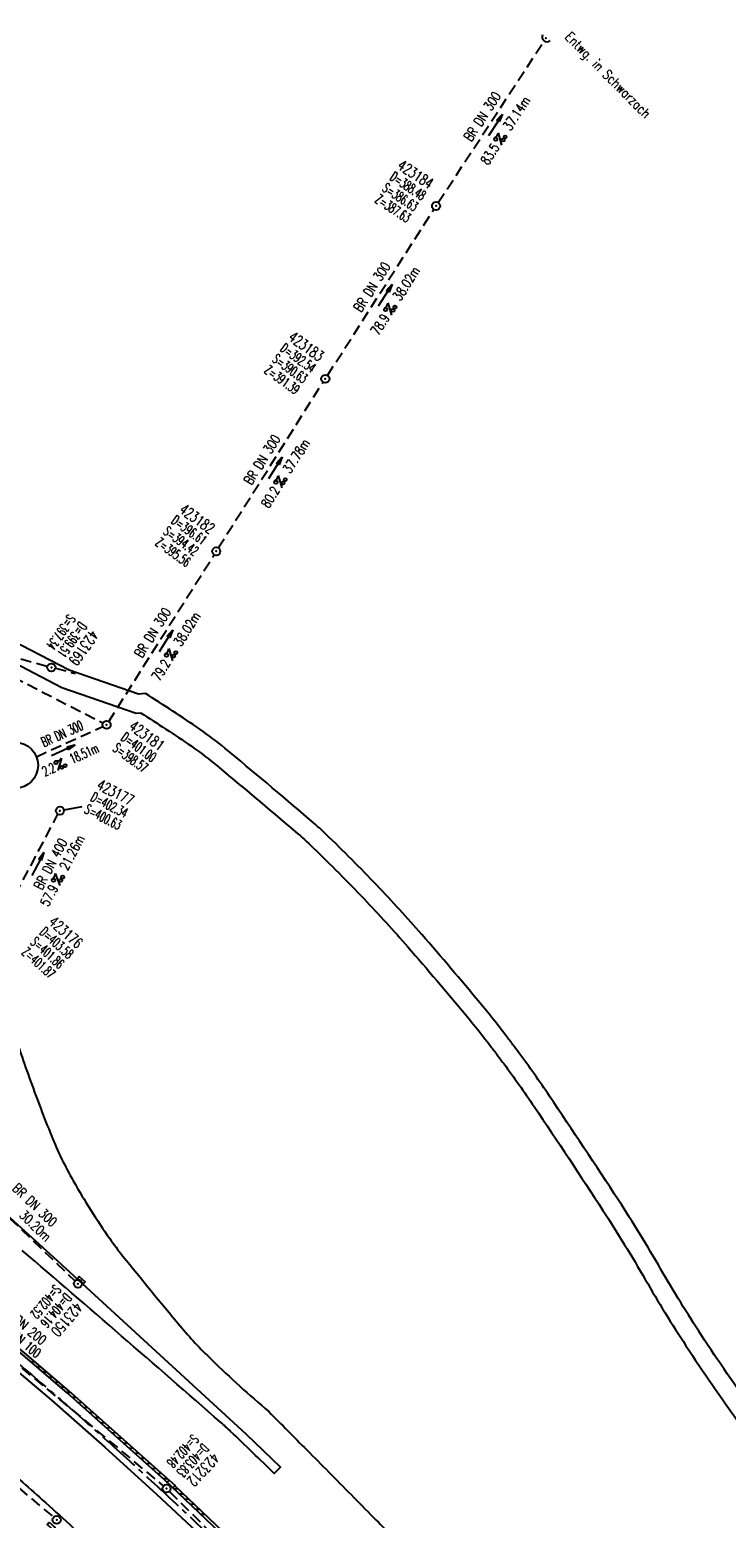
# Model space of a CAD drawing. Extents: x 450316 to 454644, y 428795 to 436505.
# Tile 320 of 324: x 452986 to 453115, y 433817 to 434093. Entities that reach past the tile are written whole.
import ezdxf
from ezdxf.enums import TextEntityAlignment as Align

# ---------------------------------------------------------------- set-up
doc = ezdxf.new("R2010")
doc.units = 0
doc.header["$LTSCALE"] = 2
doc.header["$MEASUREMENT"] = 0
for name, pattern in [('ACHSE', [5.5, 4, -0.5, 0.5, -0.5]), ('AUSGEZOGEN', [0]), ('GESTRICH-X2', [1.5, 1, -0.5])]:
    doc.linetypes.add(name, pattern=pattern)
doc.layers.get('0').update_dxf_attribs({"linetype": 'CONTINUOUS'})
for name, color, linetype in [('ACHSETOP', 1, 'ACHSE'), ('FBR', 8, 'CONTINUOUS'), ('KANAL', 7, 'GESTRICH-X2'), ('PFEIL', 7, 'CONTINUOUS'), ('RINNE', 8, 'CONTINUOUS'), ('SCHACHTNR', 6, 'CONTINUOUS'), ('SCHMUTZWASSER', 30, 'GESTRICH-X2'), ('SCHRIFT', 7, 'AUSGEZOGEN'), ('SCHSYMBOL', 7, 'CONTINUOUS'), ('TEXTO', 4, 'CONTINUOUS'), ('TEXTU', 4, 'CONTINUOUS'), ('WEG', 8, 'AUSGEZOGEN')]:
    doc.layers.add(name, color=color, linetype=linetype)
doc.styles.add('ROMANS', font='romans.shx', dxfattribs={"width": 0.8})

# ---------------------------------------------------------------- blocks, each defined once
blk = doc.blocks.new('GST')
at = {"color": 0}
blk.add_circle((0, 0), 0.75, dxfattribs=at)
blk.add_point((0, 0), dxfattribs=at)
blk = doc.blocks.new('17')
blk.add_lwpolyline([(-0.76, -1.22), (0.75, -1.22), (0.75, -1.8), (-0.76, -1.8)], close=True)
blk.add_blockref('GST', (0, 0))
blk = doc.blocks.new('10')
blk.add_blockref('GST', (0, 0))
blk = doc.blocks.new('PROM')
blk.add_line((1.57, 1.82), (0.02, 0.02))
for centre, radius in [((0.32, 1.51), 0.317), ((0.94, 0.29), 0.283), ((1.64, 0.29), 0.283)]:
    blk.add_circle(centre, radius)
blk.add_arc((0.99, 2.68), 1.03, 239.1414, 303.3549)
blk = doc.blocks.new('PFEIL2')
at = {"color": 0}
for p, q in [((0.88, 0), (-2.4, -0.01)), ((0.88, -0.27), (0.88, 0.28)), ((0.88, 0.28), (2.43, 0.01)), ((0.91, 0.27), (0.88, 0.26)), ((0.97, 0.26), (0.88, 0.25)), ((1.02, 0.25), (0.88, 0.23)), ((1.07, 0.24), (0.88, 0.21)), ((1.13, 0.23), (0.88, 0.19)), ((1.18, 0.22), (0.88, 0.17)), ((1.24, 0.21), (0.88, 0.15)), ((1.29, 0.21), (0.88, 0.14)), ((1.34, 0.2), (0.88, 0.12)), ((1.4, 0.19), (0.88, 0.1)), ((1.45, 0.18), (0.88, 0.08)), ((1.51, 0.17), (0.88, 0.06)), ((1.56, 0.16), (0.88, 0.04)), ((1.61, 0.15), (0.88, 0.02)), ((1.67, 0.14), (0.88, 0.01)), ((1.72, 0.13), (0.88, -0.01)), ((1.78, 0.12), (0.88, -0.03)), ((1.83, 0.11), (0.88, -0.05)), ((1.88, 0.1), (0.88, -0.07)), ((1.94, 0.09), (0.88, -0.09)), ((2.05, 0.08), (0.88, -0.12)), ((1.99, 0.08), (0.88, -0.11)), ((2.1, 0.07), (0.88, -0.14)), ((2.15, 0.06), (0.88, -0.16)), ((2.21, 0.05), (0.88, -0.18)), ((2.26, 0.04), (0.88, -0.2)), ((2.32, 0.03), (0.88, -0.22)), ((2.37, 0.02), (0.88, -0.23)), ((2.42, 0.01), (0.88, -0.25)), ((2.43, 0.01), (0.88, -0.27))]:
    blk.add_line(p, q, dxfattribs=at)
blk = doc.blocks.new('40')
at = {"color": 0}
blk.add_arc((0.02, 0.31), 0.91, 192.5363, 347.4637, dxfattribs=at)
blk.add_point((0, 0), dxfattribs=at)

msp = doc.modelspace()

# ---------------------------------------------------------------- linework, layer by layer
at = {"layer": 'ACHSETOP', "flags": 128}
msp.add_lwpolyline([(451271.77, 435019.04, -0.000001), (451272.37, 435018.35, -0.000032), (451272.39, 435018.33), (451288.79, 434999.46, -0.000002), (451296.99, 434990.03, 0.000007), (451305.2, 434980.6, 0.000007), (451313.4, 434971.16, -0.000007), (451321.6, 434961.73, -0.000007), (451329.8, 434952.3, 0.000007), (451338, 434942.87, 0.000007), (451346.21, 434933.43, -0.000007), (451354.41, 434924, -0.000007), (451362.61, 434914.57, 0.000011), (451370.81, 434905.14, 0.000001), (451379.01, 434895.7, 0.000001), (451387.22, 434886.27), (451403.62, 434867.4), (451420.02, 434848.54), (451436.43, 434829.67, -0.000013), (451444.63, 434820.24, 0.000007), (451452.83, 434810.81, 0.000007), (451461.03, 434801.38, -0.000007), (451469.24, 434791.94, -0.000007), (451477.44, 434782.51, 0.000007), (451485.64, 434773.08, 0.000007), (451493.84, 434763.64, -0.000007), (451502.04, 434754.21, -0.000007), (451510.25, 434744.78, 0.000007), (451518.45, 434735.35, 0.000007), (451526.65, 434725.91, -0.000007), (451534.85, 434716.48, -0.000007), (451543.05, 434707.05, 0.000011), (451551.26, 434697.61, 0.000001), (451559.46, 434688.18, 0.000001), (451567.66, 434678.75), (451584.07, 434659.88, -0.000001), (451592.27, 434650.45, -0.000001), (451600.47, 434641.02, -0.000011), (451608.67, 434631.59, 0.000013), (451616.87, 434622.15), (451633.28, 434603.29), (451649.68, 434584.42, -0.000013), (451657.88, 434574.99, 0.000007), (451666.09, 434565.56, 0.000007), (451674.29, 434556.12, -0.000007), (451682.49, 434546.69, -0.000007), (451690.69, 434537.26, 0.000006), (451698.89, 434527.83), (451715.3, 434508.96, -0.000015), (451721.01, 434502.39, 0.000008), (451726.72, 434495.82, 0.000958), (451727.52, 434494.91, 0.000181), (451731.72, 434490.11, 0.003894), (451738.18, 434482.87, 0.00247), (451748.5, 434471.58, 0.003793), (451756.23, 434463.34, 0.003129), (451765.74, 434453.48, 0.00313), (451774.53, 434444.59, 0.003132), (451783.43, 434435.81, 0.003134), (451792.43, 434427.15, 0.003132), (451801.55, 434418.59, 0.003131), (451810.77, 434410.15, 0.00313), (451820.1, 434401.83, 0.003133), (451829.54, 434393.62, 0.003138), (451839.07, 434385.54, 0.003131), (451848.69, 434377.58, 0.003125), (451858.43, 434369.73, 0.003124), (451868.27, 434362, 0.00313), (451878.19, 434354.41, 0.003138), (451888.2, 434346.95, 0.003133), (451898.32, 434339.59, 0.003131), (451908.52, 434332.37, 0.003131), (451918.82, 434325.28, 0.003132), (451929.21, 434318.32, 0.003136), (451939.67, 434311.49, 0.00313), (451950.21, 434304.8, 0.003123), (451960.86, 434298.22, 0.003128), (451971.59, 434291.78, 0.003137), (451982.37, 434285.49, 0.003139), (451993.23, 434279.33, 0.003133), (452004.2, 434273.3, 0.003123), (452015.23, 434267.41, 0.003125), (452026.32, 434261.66, 0.003132), (452037.5, 434256.05, 0.003138), (452048.73, 434250.58, 0.003134), (452060.02, 434245.26, 0.003122), (452071.41, 434240.07, 0.003127), (452083.62, 434234.69, 0.003578), (452094.35, 434230.12, 0.002702), (452108.41, 434224.35, 0.004189), (452117.53, 434220.76, 0.00053), (452126.34, 434217.38, 0.001569), (452129.32, 434216.25, 0.000008), (452135.11, 434214.08, -0.000025), (452140.91, 434211.9), (452164.31, 434203.12, 0.000006), (452176.02, 434198.73, -0.000007), (452187.72, 434194.34), (452211.13, 434185.56), (452234.54, 434176.78, -0.000012), (452246.24, 434172.39, 0.000007), (452257.94, 434168, 0.000002), (452265.75, 434165.08, 0.000001), (452281.35, 434159.22, 0.000005), (452293.05, 434154.83, -0.000007), (452304.76, 434150.44, -0.000019), (452316.46, 434146.05, 0.000015), (452328.17, 434141.66, 0.000002), (452338.1, 434137.94, 0.000001), (452351.57, 434132.88, 0.000004), (452363.28, 434128.49, -0.000006), (452374.98, 434124.1, -0.00002), (452386.68, 434119.71, 0.00002), (452398.39, 434115.32, 0.000006), (452410.09, 434110.93, -0.000004), (452421.8, 434106.54, -0.000001), (452435.27, 434101.49, -0.000002), (452445.2, 434097.76, -0.000015), (452456.91, 434093.37, 0.000019), (452468.61, 434088.98, 0.000007), (452480.31, 434084.59, -0.000006), (452492.02, 434080.2, -0.000002), (452503.72, 434075.81, 0.000002), (452515.42, 434071.42, 0.000006), (452527.13, 434067.03, -0.000007), (452538.83, 434062.64, -0.000019), (452550.54, 434058.25, 0.000015), (452562.24, 434053.86, 0.000002), (452572.17, 434050.13, 0.000001), (452585.65, 434045.08, 0.000004), (452597.35, 434040.69, -0.000006), (452609.05, 434036.3, -0.00002), (452620.76, 434031.91, 0.00002), (452632.46, 434027.52, 0.000006), (452644.17, 434023.13, -0.000004), (452655.87, 434018.74, -0.000001), (452669.35, 434013.68, -0.000002), (452679.28, 434009.96, -0.000015), (452690.98, 434005.57, 0.000014), (452702.68, 434001.18, 0.000011), (452714.39, 433996.79, -0.000001), (452726.09, 433992.4, -0.000007), (452735.03, 433989.04, -0.000005), (452748.18, 433984.11, -0.000156), (452748.22, 433984.1, -0.000005), (452749.5, 433983.61, -0.004183), (452758.69, 433980.07, -0.002721), (452772.75, 433974.43, -0.005081), (452782.77, 433970.22, -0.003908), (452795.7, 433964.52, -0.003912), (452807.05, 433959.3, -0.003907), (452818.33, 433953.9, -0.003903), (452829.52, 433948.33, -0.003904), (452840.62, 433942.58, -0.003907), (452851.63, 433936.66, -0.003909), (452862.54, 433930.57, -0.003906), (452873.35, 433924.31, -0.003899), (452884.08, 433917.88, -0.003907), (452894.71, 433911.27, -0.003917), (452905.21, 433904.52, -0.003914), (452915.61, 433897.6, -0.003904), (452925.91, 433890.51, -0.003895), (452936.11, 433883.25, -0.003902), (452946.17, 433875.85, -0.003909), (452956.12, 433868.3, -0.003904), (452965.96, 433860.58, -0.003908), (452975.67, 433852.7, -0.00391), (452985.26, 433844.69, -0.003909), (452994.72, 433836.52, -0.003908), (453004.05, 433828.2, -0.003902), (453013.25, 433819.74, -0.003901), (453022.32, 433811.14, -0.003907), (453031.26, 433802.39, -0.003913), (453040.05, 433793.51, -0.003909), (453048.99, 433784.19, -0.00418), (453057.22, 433775.34, -0.003621), (453064.8, 433766.92, -0.003001), (453073.81, 433756.65, -0.003775), (453082.93, 433745.95, -0.004894), (453089.82, 433737.59, -0.004962), (453096.58, 433729.04, -0.003805), (453105.2, 433717.74, -0.003005), (453113.36, 433706.73, -0.003643), (453119.97, 433697.57, -0.004174), (453127.23, 433687.17, -0.004295), (453134.1, 433676.95, -0.003507), (453140.02, 433667.85, -0.002688), (453147.59, 433655.9, -0.003695), (453155.36, 433643.25, -0.00538), (453160.55, 433634.47, -0.005332), (453165.53, 433625.6, -0.003667), (453172.54, 433612.58, -0.002679), (453179.1, 433600.02, -0.003501), (453183.99, 433590.35, -0.004313), (453189.2, 433579.67, -0.003909), (453194.74, 433567.79, -0.003909), (453199.85, 433556.38, -0.003909), (453204.78, 433544.89, -0.003903), (453209.81, 433532.66, -0.004384), (453214.1, 433521.7, -0.003423), (453219.66, 433506.82, -0.005955), (453222.69, 433498.22, -0.000145), (453225.57, 433489.74, -0.000252), (453227.22, 433484.85, -0.000085), (453230.06, 433476.42, -0.000405), (453230.66, 433474.65, -0.003646), (453233.57, 433465.74, 0.00217), (453238.42, 433450.76, 0.000006), (453242.33, 433438.88, -0.000007), (453246.23, 433427.01, -0.000012), (453250.13, 433415.13, 0.000009), (453254.03, 433403.26, 0.003001), (453258.01, 433391.4, -0.003002), (453261.98, 433379.55, -0.003008), (453265.82, 433367.65, 0.003009), (453269.65, 433355.76, 0.00001), (453273.55, 433343.88, -0.000019), (453277.45, 433332.01), (453285.26, 433308.26, 0.000005), (453289.16, 433296.38, -0.000004), (453293.06, 433284.51, -0.000001), (453297.41, 433271.27, -0.000001), (453300.87, 433260.76, -0.00001), (453304.77, 433248.88, 0.000008), (453308.67, 433237.01, 0.000011), (453312.58, 433225.13, -0.000004), (453316.48, 433213.26, -0.000007), (453317.96, 433208.76, -0.000002), (453324.28, 433189.51, -0.00006), (453324.75, 433188.09, 0.000004), (453325.21, 433186.68, 0.001409), (453327.81, 433178.86, 0.000842), (453332.21, 433165.79, 0.002106), (453335.59, 433155.93, 0.001506), (453340.42, 433142.18, 0.001603), (453344.59, 433130.55, 0.001566), (453348.93, 433118.67, 0.00157), (453353.28, 433106.99, 0.001563), (453357.73, 433095.28, 0.001555), (453362.24, 433083.61, 0.001558), (453366.82, 433071.99, 0.001562), (453371.48, 433060.39, 0.001561), (453376.21, 433048.82, 0.001565), (453381.01, 433037.27, 0.001565), (453385.88, 433025.76, 0.001563), (453390.82, 433014.29, 0.001561), (453395.84, 433002.83, 0.001559), (453400.93, 432991.41, 0.00156), (453406.08, 432980.03, 0.001563), (453411.31, 432968.67, 0.001565), (453416.61, 432957.35, 0.001562), (453421.98, 432946.08, 0.001558), (453427.42, 432934.81, 0.001559), (453432.94, 432923.58, 0.001564), (453438.52, 432912.41, 0.001566), (453444.16, 432901.27, 0.001564), (453449.89, 432890.15, 0.001558), (453455.36, 432879.68, 0.001394), (453461.54, 432868.03, 0.001724), (453468.57, 432854.96, 0.002516), (453473.46, 432846.05, 0.001346), (453478.16, 432837.66, 0.000835), (453485.79, 432824.15, 0.000825), (453493.39, 432810.79, 0.001335), (453498.13, 432802.56, 0.002522), (453503.26, 432793.8, 0.001723), (453510.87, 432781.05, 0.001395), (453517.7, 432769.77, 0.001557), (453523.88, 432759.7, 0.001564), (453531.45, 432747.52, 0.002105), (453537.15, 432738.52, 0.001027), (453545.2, 432725.95, 0.001523), (453550.68, 432717.5, 0.000001), (453550.84, 432717.26, 0.000124), (453550.84, 432717.26, 0.000024), (453557.6, 432706.91, -0.000007), (453564.35, 432696.57, -0.000001), (453571.19, 432686.1, 0.000005), (453578.03, 432675.64, 0.000012), (453584.86, 432665.17, -0.000012), (453591.7, 432654.7, -0.000004), (453598.53, 432644.24, 0.000004), (453605.37, 432633.77, 0.000001), (453612.2, 432623.31, -0.000001), (453619.04, 432612.84, -0.000004), (453625.87, 432602.38, 0.000003), (453632.71, 432591.91), (453646.38, 432570.98, -0.000014), (453650.94, 432564, -0.000007), (453660.05, 432550.05, -0.002465), (453666.82, 432539.57, 0.002471), (453673.57, 432529.12, 0.002497), (453680.47, 432518.67, -0.002488), (453687.39, 432508.18, -0.000003), (453694.22, 432497.72, 0.000006), (453701.06, 432487.25), (453714.73, 432466.32, -0.000006), (453721.57, 432455.86, 0.000006), (453728.4, 432445.39, 0.000183), (453728.47, 432445.28, -0.000027), (453728.97, 432444.52, -0.003905), (453733.99, 432436.71, -0.002472), (453741.77, 432424.27, -0.005163), (453747.3, 432415.1, -0.003867), (453754.47, 432402.74, -0.003958), (453760.53, 432391.89, -0.003913), (453766.49, 432380.82, -0.003903), (453772.25, 432369.72, -0.003904), (453777.83, 432358.53, -0.003901), (453783.48, 432346.73, -0.004288), (453788.46, 432335.91, -0.003523), (453794.25, 432322.76, -0.004762), (453798.38, 432312.96, -0.001651), (453802.11, 432303.78, -0.002689), (453804.34, 432298.12, -0.001542), (453805.53, 432295.04, -0.000893), (453807.56, 432289.71, -0.005639), (453811.07, 432280.12, -0.003891), (453815.88, 432266.14, -0.00573), (453819.49, 432254.95, -0.005082), (453823.29, 432242.26, -0.004537), (453827.3, 432227.85, -0.006762), (453829.77, 432218.12, -0.001828), (453832.34, 432207.23, -0.002855), (453833.92, 432200.25, -0.000688), (453834.59, 432197.18, -0.000614), (453835.33, 432193.75, -0.005087), (453837.35, 432183.82, -0.003463), (453840.08, 432169.2, -0.004355), (453841.88, 432158.58, -0.003298), (453844.05, 432144.52, -0.003873), (453845.96, 432130.87, -0.004703), (453847.34, 432119.6, -0.004431), (453848.68, 432106.66, -0.004859), (453849.68, 432094.85, -0.001971), (453850.76, 432079.75, -0.003754), (453851.23, 432071.81, -0.000235), (453851.27, 432071.06, -0.000154), (453851.33, 432069.9, -0.005004), (453851.76, 432059.36, -0.003657), (453852.1, 432044.92, -0.006284), (453852.13, 432034.65, -0.00442), (453851.87, 432020.06, -0.004496), (453851.36, 432005.74, -0.005961), (453850.74, 431994.95, -0.004032), (453849.63, 431980.54, -0.005521), (453848.62, 431970.04, -0.000545), (453848.17, 431965.89, -0.00099), (453847.92, 431963.6, -0.002817), (453847.08, 431956.57, -0.001743), (453845.62, 431945.22, -0.004295), (453844.13, 431934.59, -0.003233), (453841.93, 431920.5, -0.003719), (453839.9, 431908.59, -0.003474), (453837.54, 431895.88, -0.003471), (453834.93, 431882.78, -0.003984), (453832.48, 431871.4, -0.002961), (453829.25, 431857.36, -0.00403), (453826.74, 431847.07, -0.001132), (453824.96, 431840.11, -0.001603), (453823.67, 431835.21, -0.002375), (453822.37, 431830.36, -0.001541), (453820.3, 431822.92, -0.005811), (453817.74, 431814.24, -0.003321), (453813, 431799.15, -0.004369), (453808.95, 431786.93, -0.004589), (453804.89, 431775.36, -0.004977), (453800.13, 431762.59, -0.00596), (453795.93, 431752.02, -0.002426), (453790.61, 431739.3, -0.004094), (453787.37, 431731.79, -0.000338), (453786.71, 431730.31, -0.000388), (453786.14, 431729.02, -0.004625), (453782.63, 431721.36, -0.002368), (453775.59, 431706.51, -0.004069), (453770.2, 431695.52, -0.003863), (453764.34, 431684.03, -0.004659), (453758.24, 431672.55, -0.005048), (453752.4, 431662.07, -0.002758), (453744.86, 431649, -0.004203), (453739.78, 431640.49, -0.000453), (453738.55, 431638.46, -0.00049), (453737.41, 431636.59, -0.004121), (453733.36, 431630.11, -0.00246), (453726.45, 431619.35, -0.006277), (453720.59, 431610.57, -0.004581), (453712.3, 431598.73, -0.005038), (453704.6, 431588.16, -0.005528), (453697.38, 431578.67, -0.004083), (453688.22, 431567.1, -0.005886), (453681.7, 431559.21, -0.001219), (453676.74, 431553.36, -0.002238), (453674.01, 431550.2, -0.001962), (453670.56, 431546.26, -0.001297), (453665.3, 431540.34, -0.004313), (453658.17, 431532.48, -0.003182), (453648.34, 431521.97, -0.004167), (453639.22, 431512.51, -0.00462), (453630.85, 431504.12, -0.002727), (453619.91, 431493.48, -0.004271), (453612.84, 431486.78, -0.000068), (453609.88, 431484.03, -0.000648), (453609.57, 431483.75, -0.000003), (453600.64, 431475.49, -0.000005), (453594.49, 431469.8), (453576.13, 431452.83), (453557.78, 431435.85), (453539.42, 431418.88), (453521.07, 431401.91, 0.000001), (453511.89, 431393.42, 0.000001), (453502.71, 431384.94, 0.000013), (453493.53, 431376.45, -0.000013), (453484.35, 431367.96, 0), (453475.18, 431359.48, 0), (453466, 431350.99), (453447.64, 431334.02, 0.000001), (453438.46, 431325.53, 0.000001), (453429.29, 431317.04, 0.000013), (453420.11, 431308.56, -0.000007), (453410.93, 431300.07, -0.000004), (453403.53, 431293.23, -0.000002), (453392.58, 431283.1, -0.00001), (453383.4, 431274.61, 0.000015), (453374.22, 431266.13, 0.000014), (453365.04, 431257.64, -0.000013), (453355.86, 431249.15, 0), (453343.63, 431237.84, -0.000001), (453337.51, 431232.18), (453319.15, 431215.21, 0.000001), (453309.98, 431206.72, 0.000001), (453300.8, 431198.24, 0.000013), (453291.62, 431189.75, -0.000013), (453282.44, 431181.26, -0.000001), (453273.27, 431172.78, -0.000001), (453264.09, 431164.29), (453245.73, 431147.32), (453227.38, 431130.34), (453209.02, 431113.37, 0.000014), (453199.84, 431104.89, -0.000009), (453190.66, 431096.4, -0.000019), (453181.49, 431087.91, 0.000019), (453172.31, 431079.43, 0.000009), (453163.13, 431070.94, -0.000008), (453153.95, 431062.45), (453135.6, 431045.48, 0.000009), (453134.86, 431044.8, 0.000002), (453130.42, 431040.69, 0.002804), (453126.11, 431036.66, 0.001372), (453117.38, 431028.36, 0.005333), (453110.16, 431021.31, 0.003613), (453099.69, 431010.7, 0.004216), (453091.36, 431002.01, 0.003913), (453082.55, 430992.5, 0.00391), (453074.2, 430983.2, 0.003911), (453066, 430973.77, 0.003912), (453057.94, 430964.21, 0.003915), (453050.03, 430954.53, 0.00391), (453042.29, 430944.73, 0.003905), (453034.68, 430934.8, 0.003908), (453027.23, 430924.75, 0.003912), (453019.95, 430914.6, 0.003918), (453012.83, 430904.33, 0.003918), (453005.87, 430893.95, 0.003907), (452999.07, 430883.47, 0.0039), (452992.43, 430872.86, 0.003908), (452985.95, 430862.15, 0.00392), (452979.66, 430851.37, 0.00392), (452973.54, 430840.5, 0.003904), (452967.57, 430829.49, 0.003903), (452961.77, 430818.39, 0.003916), (452956.17, 430807.24, 0.00392), (452950.74, 430796, 0.00391), (452945.47, 430784.65, 0.003904), (452940.39, 430773.22, 0.00391), (452935.48, 430761.73, 0.003913), (452930.76, 430750.17, 0.003909), (452926.22, 430738.51, 0.003913), (452921.86, 430726.79, 0.003918), (452917.69, 430715.02, 0.003913), (452913.7, 430703.18, 0.003909), (452909.89, 430691.26, 0.003904), (452906.27, 430679.29, 0.003908), (452902.84, 430667.28, 0.003914), (452899.6, 430655.21, 0.003911), (452896.55, 430643.09, 0.003914), (452893.69, 430630.91, 0.003917), (452891.02, 430618.71, 0.003911), (452890.73, 430617.31, 0.000237), (452886.25, 430594.17, 0.007575), (452884.76, 430585.79, 0.003906), (452882.25, 430569.49)], format="xyb", dxfattribs=at)
at = {"layer": 'FBR', "flags": 128}
for points in [[(453029.02, 433807.15), (453011.2, 433824.1), (452993.07, 433840.27), (452984.93, 433847.26), (452966.07, 433862.69), (452954.91, 433871.4), (452934.02, 433886.88), (452915.54, 433899.73), (452892.87, 433914.38), (452872.4, 433926.77), (452850.49, 433939), (452828.38, 433950.54), (452805.57, 433961.74), (452779.03, 433973.59), (452757.43, 433982.38), (452734.58, 433991.04), (452678.96, 434011.88)], [(452981.37, 433846.42), (452990.18, 433838.93), (453000.04, 433830.24), (453009.62, 433821.5), (453019.74, 433812.08)]]:
    msp.add_lwpolyline(points, dxfattribs=at)
at = {"layer": 'FBR'}
for points in [[(453137.55, 433816.02, 0.002161), (453132.49, 433821.93, -0.002075), (453127.21, 433828.08, -0.019103), (453120.35, 433836.81, -0.012356), (453110.61, 433850.93, -0.013708), (453103.09, 433863.15, 0.013115), (453095.25, 433875.93, 0.00456), (453082.46, 433895.22, 0.010744), (453076.78, 433903.24, 0.001501), (453075.67, 433904.73, 0.001344), (453074.41, 433906.39, 0.011481), (453069.54, 433912.52, 0.005424), (453058.78, 433925.14, 0.01148), (453050.51, 433934.21, 0.010492), (453041.03, 433943.72, 0.015325), (453037.88, 433946.57, 0.003203), (453022.3, 433959.66, 0.022608), (453017.67, 433963.15, 0.010859), (453007.57, 433969.77)], [(453006.68, 433966.19, -0.010413), (453016.04, 433960.05, -0.022403), (453020.2, 433956.91, -0.003408), (453035.39, 433944.17, -0.015306), (453038.66, 433941.21, -0.010511), (453048.02, 433931.82, -0.011469), (453056.21, 433922.84, -0.005435), (453066.88, 433910.32, -0.011524), (453071.71, 433904.25, -0.0013), (453072.9, 433902.67, -0.00145), (453073.97, 433901.24, -0.010796), (453079.59, 433893.31, -0.004541), (453092.35, 433874.06, -0.013127), (453100.19, 433861.28, 0.013667), (453107.74, 433849.01, 0.01239), (453117.56, 433834.76, 0.019105), (453124.5, 433825.94, 0.002076), (453129.83, 433819.73, -0.002171), (453134.92, 433813.79, -0.000721)], [(452982.81, 433908.14, 0.007677), (452986.29, 433898.02, 0.009631), (452990.16, 433887.89, 0.032883), (452994.21, 433879.52, 0.024202), (453000.97, 433868.85, 0.016564), (453003.35, 433865.68, 0.003922), (453013.96, 433852.75, 0.026834), (453019.83, 433846.43, 0.016167), (453030.44, 433836.81, -0.016167)], [(452973.76, 433880.59), (452990.55, 433865.41), (453026.21, 433832.71), (453032.6, 433826.5), (453031.44, 433825.36, 0.00248), (453023.37, 433833.15, 0.010964), (453021.49, 433834.86, 0.002454), (452984.76, 433866.66, 0.009872)]]:
    msp.add_lwpolyline(points, format="xyb", dxfattribs=at)
at = {"layer": 'FBR', "flags": 128}
for points in [[(453030.44, 433836.81, -0.000227), (453037.47, 433829.73, -0.000389), (453041.56, 433825.61, -0.000009), (453049.8, 433817.27, -0.000406), (453049.99, 433817.08, -0.007345), (453052.95, 433813.99, -0.003652), (453058.77, 433807.64, -0.003055), (453062.87, 433803.04, -0.005144), (453065.27, 433800.26, -0.003363), (453068.44, 433796.45, -0.003413), (453071.53, 433792.65, -0.000961), (453074.73, 433788.63, -0.001642), (453076.59, 433786.26, -0.001255), (453080.74, 433780.94, -0.002658), (453082.67, 433778.41, -0.000083), (453085.76, 433774.33, -0.00006), (453090.06, 433768.65, -0.000014), (453095.14, 433761.94, -0.000037), (453097.05, 433759.41, -0.000643), (453097.12, 433759.32, -0.000006), (453105.09, 433748.72, -0.001097), (453106.18, 433747.27, -0.00038), (453109.31, 433743.07)], [(452980.05, 433827.88, -0.004504), (452988.48, 433820.48, -0.003724), (452998.53, 433811.37, -0.003767)]]:
    msp.add_lwpolyline(points, format="xyb", dxfattribs=at)
at = {"layer": 'KANAL'}
for p, q in [((453061.84, 434060.66), (453081.38, 434090.47)), ((453041.31, 434028.66), (453061.03, 434059.41)), ((453021.09, 433996.72), (453040.5, 434027.41)), ((452927, 434001.56), (452999.72, 433964.31)), ((453000.78, 433964.59), (453020.31, 433995.47)), ((452987.4, 433958.07), (452999.72, 433963.66)), ((452982.12, 433929.94), (452991.38, 433947.41)), ((452973.84, 433880.91), (452994.53, 433861)), ((452947.81, 433875.56), (453010.94, 433823.03)), ((452954.34, 433847.78), (452990.56, 433817.25)), ((453012.03, 433822.03), (453053.34, 433780.94))]:
    msp.add_line(p, q, dxfattribs=at)
at = {"layer": 'RINNE'}
for p, q in [((452986.36, 433846.04), (452987.08, 433846.08)), ((452987.45, 433845.1), (452988.17, 433845.14)), ((452988.54, 433844.16), (452989.26, 433844.2)), ((452989.63, 433843.22), (452990.35, 433843.26)), ((452990.72, 433842.28), (452991.44, 433842.32)), ((452991.82, 433841.34), (452992.54, 433841.38)), ((452992.91, 433840.4), (452993.62, 433840.44)), ((452993.97, 433839.46), (452994.68, 433839.5)), ((452995.02, 433838.52), (452995.73, 433838.56)), ((452996.08, 433837.58), (452996.79, 433837.62)), ((452997.14, 433836.64), (452997.84, 433836.68)), ((452998.19, 433835.7), (452998.9, 433835.74)), ((452999.25, 433834.76), (452999.95, 433834.8)), ((453000.3, 433833.82), (453001.01, 433833.86)), ((453001.36, 433832.87), (453002.07, 433832.92)), ((453002.42, 433831.93), (453003.12, 433831.97)), ((453003.47, 433830.99), (453004.18, 433831.03)), ((453004.53, 433830.05), (453005.23, 433830.09)), ((453005.58, 433829.11), (453006.29, 433829.15)), ((453006.64, 433828.17), (453007.34, 433828.21)), ((453007.69, 433827.23), (453008.4, 433827.27)), ((453008.75, 433826.29), (453009.46, 433826.33)), ((453009.81, 433825.35), (453010.51, 433825.39)), ((453010.86, 433824.41), (453011.57, 433824.45)), ((453012.87, 433822.52), (453013.55, 433822.56)), ((453013.86, 433821.57), (453014.54, 433821.61)), ((453014.85, 433820.63), (453015.54, 433820.67)), ((453015.85, 433819.68), (453016.53, 433819.72)), ((453016.84, 433818.74), (453017.52, 433818.78)), ((453017.83, 433817.8), (453018.52, 433817.83))]:
    msp.add_line(p, q, dxfattribs=at)
for points in [[(453011.92, 433824.11), (453011.54, 433824.47), (452993.4, 433840.64), (452985.25, 433847.65), (452966.38, 433863.08), (452955.21, 433871.8), (452948.64, 433876.67)], [(453029.37, 433807.51), (453013.01, 433823.07)]]:
    msp.add_lwpolyline(points, dxfattribs=at)
at = {"layer": 'SCHACHTNR'}
msp.add_line((452992.5, 433948.21), (452995.85, 433948.87), dxfattribs=at)
at = {"layer": 'SCHMUTZWASSER'}
for p, q in [((452918.02, 433994.67), (452989.43, 433974.8)), ((452990.89, 433974.47), (452994.57, 433973.47))]:
    msp.add_line(p, q, dxfattribs=at)
at = {"layer": 'SCHSYMBOL'}
for points in [[(452996.02, 433860.4), (452994.91, 433861.41), (452995.31, 433861.84), (452996.42, 433860.83)], [(453012.68, 433822.7), (453011.58, 433823.72), (453011.97, 433824.15), (453013.07, 433823.13)]]:
    msp.add_lwpolyline(points, close=True, dxfattribs=at)
msp.add_circle((452983.46, 433956.48), 4.24, dxfattribs=at)
at = {"layer": 'WEG'}
for points in [[(453007.57, 433969.77), (453006.27, 433969.62), (452993.45, 433974.06), (452981.07, 433980.52), (452953.61, 433996.2), (452935.25, 434006.59)], [(452934.14, 434003.26), (452951.9, 433993.2), (452979.42, 433977.49), (452992.08, 433970.88), (453005.88, 433966.1), (453006.68, 433966.19)]]:
    msp.add_lwpolyline(points, dxfattribs=at)

# ---------------------------------------------------------------- block references
at = {"layer": 'PFEIL'}
for p, rotation in [((453072.44, 434075.02), 56.7831), ((453052.01, 434043.49), 57.33649999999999), ((453031.65, 434011.53), 57.67229999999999), ((453011.39, 433979.5), 57.69830000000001), ((452992.37, 433959.24), 24.3571), ((452987.64, 433938.21), 62.09)]:
    msp.add_blockref('PFEIL2', p, dxfattribs=dict(at, rotation=rotation))
at = {"layer": 'SCHSYMBOL'}
for name, p, rotation in [('40', (453081.78, 434091.11), 324.3247), ('10', (453061.43, 434060.03), 324.2349), ('10', (453040.91, 434028.03), 324.1145), ('10', (453020.7, 433996.1), 323.9717), ('10', (452990.15, 433974.6), 324.7348), ('10', (453000.39, 433963.97), 323.815), ('10', (452991.73, 433948.07), 323.6596), ('GST', (452995.08, 433860.49), 139.835), ('GST', (453011.5, 433822.56), 137.1858999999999), ('17', (452991.14, 433816.76), 317.9907)]:
    msp.add_blockref(name, p, dxfattribs=dict(at, rotation=rotation))
at = {"layer": 'TEXTU'}
for p, rotation in [((453073.58, 434071.29), 56.7831), ((453053.18, 434039.77), 57.33649999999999), ((453032.85, 434007.81), 57.67229999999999), ((453012.59, 433975.78), 57.69830000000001), ((452991.33, 433955.47), 24.3571), ((452991.74, 433934.2), 62.09)]:
    msp.add_blockref('PROM', p, dxfattribs=dict(at, rotation=rotation))

# ---------------------------------------------------------------- texts
at = {"layer": 'SCHACHTNR', "style": 'ROMANS'}
for s, height, rotation, width, p in [('423184', 2, 326.3651, 0.7, (453054.1, 434067.06)), ('S=386.63', 1.8, 326.3651, 0.6, (453051.31, 434062.92)), ('D=388.48', 1.8, 326.3651, 0.6, (453052.71, 434065)), ('Z=387.63', 1.8, 326.3651, 0.6, (453049.95, 434060.84)), ('423183', 2, 324.1145, 0.7, (453033.87, 434035.34)), ('D=392.54', 1.8, 324.1145, 0.6, (453032.4, 434033.31)), ('S=390.63', 1.8, 324.1145, 0.6, (453030.93, 434031.31)), ('Z=391.39', 1.8, 324.1145, 0.6, (453029.46, 434029.27)), ('423182', 2, 323.9717, 0.7, (453013.67, 434003.43)), ('S=394.42', 1.8, 323.9717, 0.6, (453010.74, 433999.4)), ('D=396.61', 1.8, 323.9717, 0.6, (453012.21, 434001.43)), ('Z=395.56', 1.8, 323.9717, 0.6, (453009.27, 433997.36)), ('S=397.34', 1.8, 234.7348, 0.6, (452993.31, 433984.59)), ('D=399.51', 1.8, 234.7348, 0.6, (452995.34, 433983.16)), ('423169', 2, 234.7348, 0.7, (452997.41, 433981.72)), ('D=401.00', 1.8, 323.815, 0.6, (453002.89, 433961.26)), ('423181', 2, 323.815, 0.7, (453004.36, 433963.29)), ('S=398.57', 1.8, 323.815, 0.6, (453001.39, 433959.26)), ('423177', 2, 332.905, 0.7, (452998.38, 433952.19)), ('D=402.34', 1.8, 332.905, 0.6, (452997.26, 433949.98)), ('S=400.63', 1.8, 332.905, 0.6, (452996.13, 433947.74)), ('D=403.58', 1.8, 318.2444, 0.6, (452987.83, 433925.35)), ('423176', 2, 318.2444, 0.7, (452989.5, 433927.21)), ('S=401.86', 1.8, 318.2444, 0.6, (452986.15, 433923.5)), ('Z=401.87', 1.8, 318.2444, 0.6, (452984.51, 433921.64)), ('S=402.52', 1.8, 229.835, 0.6, (452990.77, 433860.48)), ('D=404.16', 1.8, 229.835, 0.6, (452992.68, 433858.89)), ('423150', 2, 229.835, 0.7, (452994.58, 433857.27)), ('S=402.48', 1.8, 227.1859, 0.6, (453016.33, 433832.75)), ('D=403.83', 1.8, 227.1859, 0.6, (453018.17, 433831.06)), ('423212', 2, 227.1859, 0.7, (453020.02, 433829.37))]:
    msp.add_text(s, height=height, rotation=rotation, dxfattribs=dict(at, width=width)).set_placement(p)
at = {"layer": 'SCHRIFT', "style": 'ROMANS', "width": 0.8}
msp.add_text('Entwg. in Schwarzach', height=1.8, rotation=314.7794, dxfattribs=at).set_placement((453085.18, 434091.19))
at = {"layer": 'TEXTO', "style": 'ROMANS'}
for s, rotation, width, p in [('BR DN 300', 56.7831, 0.75, (453070.75, 434076.12)), ('BR DN 300', 57.3365, 0.75, (453050.31, 434044.56)), ('BR DN 300', 57.6723, 0.75, (453029.97, 434012.59)), ('BR DN 300', 57.6983, 0.75, (453009.69, 433980.56)), ('BR DN 300', 24.3571, 0.6, (452992.53, 433961.51)), ('BR DN 400', 62.09, 0.75, (452990.79, 433937.77)), ('BR DN 300', 316.1228, 0.75, (452986.46, 433874.43)), ('+KTSR DN 100', 320.7143, 0.66, (452982.6, 433850.5)), ('BR DN 200', 320.2316, 0.75, (452984.36, 433852.3))]:
    msp.add_text(s, height=1.8, rotation=rotation, dxfattribs=dict(at, width=width)).set_placement(p, align=Align.CENTER)
at = {"layer": 'TEXTU', "style": 'ROMANS'}
for s, rotation, width, p in [('37.14m', 56.7831, 0.75, (453075.22, 434073.81)), ('83.5', 56.7831, 0.75, (453071.06, 434067.47)), ('38.02m', 57.3365, 0.75, (453054.81, 434042.28)), ('78.9', 57.3365, 0.75, (453050.72, 434035.91)), ('37.78m', 57.6723, 0.75, (453034.44, 434010.34)), ('80.2', 57.6723, 0.75, (453030.41, 434003.94)), ('38.02m', 57.6983, 0.75, (453014.19, 433978.31)), ('79.2', 57.6983, 0.75, (453010.16, 433971.91)), ('18.51m', 24.3571, 0.6, (452994.06, 433956.72)), ('2.2', 24.3571, 0.6, (452988.97, 433954.41)), ('21.26m', 62.09, 0.75, (452993.15, 433936.86)), ('57.9', 62.09, 0.75, (452989.59, 433930.17)), ('30.20m', 316.1228, 0.75, (452984.08, 433872.98))]:
    msp.add_text(s, height=1.8, rotation=rotation, dxfattribs=dict(at, width=width)).set_placement(p)

doc.saveas('drawing.dxf')
